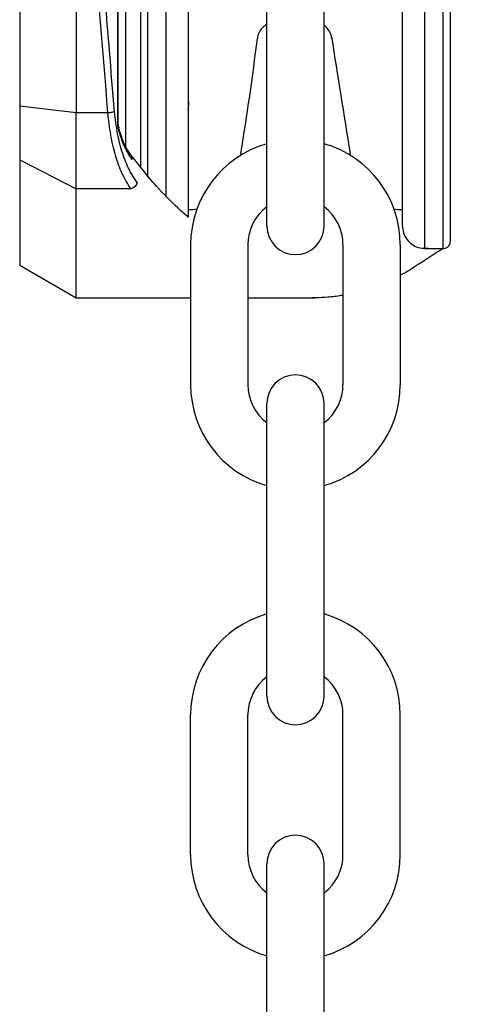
# Model space of a CAD drawing. Header units: inches. Extents: x 170 to 312, y 215 to 248.
# Tile 361 of 387: x 275.3518 to 275.4299, y 242.8226 to 242.9945. Entities that reach past the tile are written whole.
import ezdxf

# ---------------------------------------------------------------- set-up
doc = ezdxf.new("R2010")
doc.units = ezdxf.units.IN
doc.header["$LTSCALE"] = 0.25
doc.header["$MEASUREMENT"] = 0
doc.layers.add('ANNOTATIONS', color=1, linetype='Continuous')
doc.layers.add('STANDARD MOTOR LH', color=7, linetype='Continuous')
doc.styles.add('ROMANS', font='Romans', dxfattribs={"height": 0.09375})
doc.styles.get("Standard").update_dxf_attribs({"font": 'romans.shx'})
doc.dimstyles.get("Standard").update_dxf_attribs({"dimscale": 60, "dimtxt": 0.0833, "dimasz": 0.0833, "dimexe": 0.0833, "dimexo": 0.04, "dimgap": 0.09, "dimtad": 0, "dimtih": 1, "dimtoh": 1, "dimdec": 4, "dimzin": 1, "dimdsep": 46, "dimlunit": 4, "dimtxsty": 'Standard', "dimcen": 0.09, "dimclrt": 150, "dimadec": 4, "dimazin": 2, "dimtfac": 1, "dimtdec": 0, "dimtofl": 0, "dimtmove": 0, "dimatfit": 3, "dimfxl": 1, "dimtolj": 1, "dimtzin": 0, "dimlwd": -1, "dimlwe": -1, "dimarcsym": 1})

msp = doc.modelspace()

# ---------------------------------------------------------------- linework, layer by layer
at = {"layer": 'STANDARD MOTOR LH'}
for p, q in [((275.3689798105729, 242.9764260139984), (275.3689758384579, 243.240252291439)), ((275.3690776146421, 242.9764260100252), (275.3690736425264, 243.2402522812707)), ((275.3518492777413, 243.2372856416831), (275.351853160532, 242.9793922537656)), ((275.3741691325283, 243.1083381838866), (275.3741712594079, 242.967072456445)), ((275.3773679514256, 243.108338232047), (275.3773701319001, 242.963512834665)), ((275.4226458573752, 242.9545518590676), (275.4226435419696, 243.1083389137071)), ((275.4258446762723, 242.9545519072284), (275.4258423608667, 243.108338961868)), ((275.3616941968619, 243.0779160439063), (275.3616956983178, 242.9781900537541)), ((275.3703074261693, 243.0098653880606), (275.3703079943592, 242.9721261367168)), ((275.3950156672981, 242.9584832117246), (275.3950156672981, 243.0095194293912)), ((275.4050275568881, 242.9584832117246), (275.4050275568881, 243.0095194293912)), ((275.3950156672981, 242.9937503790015), (275.3943901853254, 242.993193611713)), ((275.4053577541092, 242.993157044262), (275.4050198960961, 242.9934577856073)), ((275.3934048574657, 242.9913911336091), (275.3933702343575, 242.9911725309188)), ((275.4063776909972, 242.9911359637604), (275.4063430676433, 242.9913545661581)), ((275.3616956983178, 242.9781900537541), (275.351853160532, 242.9793922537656)), ((275.351853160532, 242.9793922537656), (275.3518533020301, 242.9699940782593)), ((275.3672761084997, 242.9781902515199), (275.3616956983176, 242.978190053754)), ((275.3616958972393, 242.964977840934), (275.3616956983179, 242.9781900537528)), ((275.3690776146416, 242.9764260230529), (275.3689798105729, 242.9764260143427)), ((275.3691265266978, 242.9757588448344), (275.3690776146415, 242.9764260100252)), ((275.3690776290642, 242.9754680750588), (275.3691813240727, 242.974974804)), ((275.3691783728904, 242.9753884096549), (275.3691265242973, 242.9757588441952)), ((275.3518533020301, 242.9699940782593), (275.3616958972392, 242.9649778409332)), ((275.3518533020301, 242.9699940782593), (275.3518535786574, 242.9516211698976)), ((275.371252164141, 242.964977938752), (275.3616958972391, 242.964977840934)), ((275.3616961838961, 242.9459387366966), (275.361695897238, 242.9649778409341)), ((275.3817302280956, 242.9612746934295), (275.3813071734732, 242.9612746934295)), ((275.4187087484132, 242.961265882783), (275.4183129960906, 242.9612746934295)), ((275.3817071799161, 242.9551866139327), (275.3817071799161, 242.93076737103)), ((275.3917190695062, 242.9551866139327), (275.3917190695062, 242.93076737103)), ((275.40832415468, 242.9551866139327), (275.40832415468, 242.93076737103)), ((275.4183360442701, 242.9551866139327), (275.4183360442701, 242.93076737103)), ((275.4226458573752, 242.9545518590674), (275.4258446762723, 242.9545519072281)), ((275.3518535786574, 242.9516211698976), (275.3616961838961, 242.945938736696)), ((275.3616961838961, 242.9459387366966), (275.3817071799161, 242.9459390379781)), ((275.3917190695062, 242.9459391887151), (275.4033928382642, 242.945939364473)), ((275.3950156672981, 242.8764345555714), (275.3950156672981, 242.9274707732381)), ((275.4050275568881, 242.8764345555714), (275.4050275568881, 242.9274707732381)), ((275.3817071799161, 242.8487187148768), (275.3817071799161, 242.8731379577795)), ((275.3917190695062, 242.8487187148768), (275.3917190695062, 242.8731379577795)), ((275.40832415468, 242.8487187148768), (275.40832415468, 242.8731379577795)), ((275.4183360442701, 242.8487187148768), (275.4183360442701, 242.8731379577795)), ((275.3950156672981, 242.7960952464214), (275.3950156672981, 242.8471314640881)), ((275.4050275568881, 242.7960952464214), (275.4050275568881, 242.8471314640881))]:
    msp.add_line(p, q, dxfattribs=at)
at = {"layer": 'STANDARD MOTOR LH', "flags": 128}
for points in [[(275.3904873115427, 242.9711590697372), (275.3904204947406, 242.9707826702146)], [(275.4096178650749, 242.9707856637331), (275.4095559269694, 242.9711590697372)], [(275.3827959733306, 242.961407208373), (275.3821076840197, 242.9612839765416), (275.3817302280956, 242.9612746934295)], [(275.4183129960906, 242.9612746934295), (275.4179159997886, 242.9612849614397), (275.4172484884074, 242.9614037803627)]]:
    msp.add_lwpolyline(points, dxfattribs=at)
at = {"layer": 'STANDARD MOTOR LH'}
for centre, radius, start, end in [((275.3964196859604, 242.9909136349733), 0.003052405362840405, 131.673650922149, 171.0000000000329), ((275.4033282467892, 242.9908770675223), 0.003052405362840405, 8.999999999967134, 48.32634907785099), ((274.8881401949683, 243.0537361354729), 0.5090889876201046, 350.6650617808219, 352.9408896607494), ((286.6316190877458, 244.7683255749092), 11.36505649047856, 188.9946829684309, 189.0984230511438), ((275.4000216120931, 242.9551866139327), 0.01831443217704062, 105.8627163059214, 180), ((275.4000216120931, 242.9551866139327), 0.01831443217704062, 7.016709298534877e-15, 74.13728369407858), ((275.4000216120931, 242.9551866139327), 0.008302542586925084, 127.0808355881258, 180), ((275.4000216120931, 242.9551866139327), 0.008302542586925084, 7.016709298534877e-15, 52.91916441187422), ((275.4000216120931, 242.9584832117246), 0.005005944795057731, 180, 7.016709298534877e-15), ((275.4000216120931, 242.9274707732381), 0.005005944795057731, 7.016709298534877e-15, 180), ((275.4000216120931, 242.93076737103), 0.01831443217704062, 180, 254.1372836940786), ((275.4000216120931, 242.93076737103), 0.008302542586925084, 180, 232.9191644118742), ((275.4000216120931, 242.93076737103), 0.01831443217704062, 285.8627163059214, 7.016709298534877e-15), ((275.4000216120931, 242.93076737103), 0.008302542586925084, 307.0808355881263, 7.016709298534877e-15), ((275.4000216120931, 242.8731379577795), 0.01831443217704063, 105.8627163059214, 180), ((275.4000216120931, 242.8731379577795), 0.01831443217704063, 7.016709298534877e-15, 74.13728369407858), ((275.4000216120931, 242.8731379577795), 0.008302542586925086, 127.0808355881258, 180), ((275.4000216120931, 242.8731379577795), 0.008302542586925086, 7.016709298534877e-15, 52.91916441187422), ((275.4000216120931, 242.8764345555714), 0.005005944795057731, 180, 7.016709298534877e-15), ((275.4000216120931, 242.8471314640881), 0.005005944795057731, 7.016709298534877e-15, 180), ((275.4000216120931, 242.8487187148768), 0.01831443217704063, 180, 254.1372836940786), ((275.4000216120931, 242.8487187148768), 0.008302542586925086, 180, 232.9191644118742), ((275.4000216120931, 242.8487187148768), 0.01831443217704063, 285.8627163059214, 7.016709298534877e-15), ((275.4000216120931, 242.8487187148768), 0.008302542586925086, 307.0808355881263, 7.016709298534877e-15)]:
    msp.add_arc(centre, radius, start, end, dxfattribs=at)
for points, knots in [([(275.3684086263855, 242.9784504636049), (275.3672325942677, 242.9927047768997), (275.3648811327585, 243.0212060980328), (275.3629032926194, 243.0646732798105), (275.3626394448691, 243.0937853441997), (275.3625075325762, 243.1083400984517)], [0, 0, 0, 0, 0.3334667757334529, 0.6667626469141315, 0.9999999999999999, 0.9999999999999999, 0.9999999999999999, 0.9999999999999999]), ([(275.3729388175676, 243.1083381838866), (275.3729389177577, 243.1016835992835), (275.3729391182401, 243.0883676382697), (275.3729394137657, 243.0687389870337), (275.3729396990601, 243.0497898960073), (275.3729399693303, 243.031838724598), (275.3729402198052, 243.0152023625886), (275.3729404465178, 243.0001443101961), (275.3729406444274, 242.9869993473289), (275.3729408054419, 242.9763049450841), (275.3729408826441, 242.9711772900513), (275.3729409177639, 242.9688446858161)], [0, 0, 0, 0, 0.1131436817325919, 0.2264028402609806, 0.3395379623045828, 0.4526797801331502, 0.5659406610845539, 0.6790759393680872, 0.7922177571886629, 0.9054784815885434, 1, 1, 1, 1]), ([(275.3813049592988, 243.1083383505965), (275.3813050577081, 243.1018020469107), (275.3813052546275, 243.0887227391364), (275.3813055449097, 243.0694423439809), (275.3813058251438, 243.0508293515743), (275.3813060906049, 243.0331976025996), (275.3813063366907, 243.0168527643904), (275.3813065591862, 243.002074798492), (275.3813067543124, 242.9891147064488), (275.3813069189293, 242.9781810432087), (275.3813070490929, 242.9695357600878), (275.3813071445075, 242.9631984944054), (275.381307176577, 242.9610685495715), (275.3813071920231, 242.9600426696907), (275.3813071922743, 242.9600259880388), (275.3813071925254, 242.9600093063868), (275.3813071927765, 242.9599926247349)], [0, 0, 0, 0, 0.09147262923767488, 0.1830390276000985, 0.2745133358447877, 0.3659820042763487, 0.4575523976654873, 0.549026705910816, 0.6404955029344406, 0.7320658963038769, 0.8235400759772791, 0.9150087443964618, 1, 1, 1, 1.001382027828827, 1.001382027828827, 1.001382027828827, 1.001382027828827]), ([(275.4187087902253, 242.958488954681), (275.4187087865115, 242.9587355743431), (275.4187087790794, 242.9592291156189), (275.4187087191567, 242.963209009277), (275.4187086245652, 242.9694916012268), (275.4187084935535, 242.9781932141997), (275.4187083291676, 242.9891115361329), (275.4187081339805, 243.0020756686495), (275.4187079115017, 243.0168525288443), (275.418707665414, 243.0331974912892), (275.4187073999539, 243.0508291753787), (275.4187071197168, 243.0694423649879), (275.4187068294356, 243.0887226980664), (275.41870663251, 243.1018024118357), (275.4187065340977, 243.1083389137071)], [0, 0, 0, 0, 0.08329208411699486, 0.1666861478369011, 0.2499928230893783, 0.3332944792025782, 0.4166886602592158, 0.4999952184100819, 0.5832968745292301, 0.6666910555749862, 0.7499976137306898, 0.8332992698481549, 0.9166923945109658, 1, 1, 1, 1]), ([(275.4270749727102, 242.9557822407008), (275.427074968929, 242.9560333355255), (275.4270749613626, 242.956535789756), (275.4270749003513, 242.960587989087), (275.4270748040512, 242.9669840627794), (275.4270746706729, 242.9758428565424), (275.4270745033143, 242.9869586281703), (275.4270743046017, 243.0001569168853), (275.4270740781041, 243.0152006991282), (275.4270738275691, 243.0318410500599), (275.4270735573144, 243.0497911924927), (275.4270732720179, 243.0687404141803), (275.4270729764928, 243.0883690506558), (275.4270727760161, 243.1016846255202), (275.4270726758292, 243.1083389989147)], [0, 0, 0, 0, 0.08330560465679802, 0.1666989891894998, 0.2500000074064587, 0.3333056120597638, 0.416698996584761, 0.5000000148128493, 0.5833056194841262, 0.6666990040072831, 0.7500000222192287, 0.8333056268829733, 0.9166955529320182, 1, 1, 1, 1]), ([(275.3672761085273, 242.9781902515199), (275.3663472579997, 242.9891873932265), (275.3644932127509, 243.0111383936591), (275.362629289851, 243.0444594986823), (275.3620055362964, 243.0667794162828), (275.3616941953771, 243.0779202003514)], [0, 0, 0, 0, 0.3345923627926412, 0.6678678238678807, 1, 1, 1, 1]), ([(275.3813069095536, 242.9788042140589), (275.3813325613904, 242.9791977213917), (275.381368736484, 242.9797526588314), (275.3814205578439, 242.9800869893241), (275.3814356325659, 242.9801842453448)], [0, 0, 0, 0, 0.7091021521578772, 1, 1, 1, 1]), ([(275.371252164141, 242.9649779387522), (275.3707234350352, 242.9658058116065), (275.3697187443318, 242.9673789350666), (275.3685538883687, 242.9706959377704), (275.3677109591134, 242.9742812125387), (275.3674190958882, 242.9769048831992), (275.3672761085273, 242.9781902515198)], [0, 0, 0, 0, 0.2810912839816, 0.5341294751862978, 0.771764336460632, 1, 1, 1, 1]), ([(275.3684086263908, 242.978450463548), (275.3683560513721, 242.9784240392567), (275.3682476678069, 242.9783695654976), (275.3679746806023, 242.9782936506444), (275.367641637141, 242.9782288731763), (275.3673968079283, 242.9782029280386), (275.3672761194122, 242.9781901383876)], [0, 0, 0, 0, 0.2386369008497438, 0.4919507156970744, 0.7495571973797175, 1, 1, 1, 1]), ([(275.3723846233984, 242.9660640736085), (275.3719130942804, 242.966743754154), (275.3709704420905, 242.9681025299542), (275.3698100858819, 242.9710349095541), (275.3688884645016, 242.9744864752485), (275.3685685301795, 242.9771294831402), (275.3684086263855, 242.9784504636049)], [0, 0, 0, 0, 0.2503251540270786, 0.5004347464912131, 0.7503163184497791, 0.9999999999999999, 0.9999999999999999, 0.9999999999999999, 0.9999999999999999]), ([(275.3690776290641, 242.9754680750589), (275.3690489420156, 242.9756392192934), (275.3689974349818, 242.9759465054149), (275.3689852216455, 242.9762787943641), (275.3689798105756, 242.9764260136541)], [0, 0, 0, 0, 0.5569539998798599, 1, 1, 1, 1]), ([(275.3691265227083, 242.9757588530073), (275.3691452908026, 242.9757139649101), (275.3691829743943, 242.975623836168), (275.3691128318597, 242.9755201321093), (275.3690776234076, 242.9754680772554)], [0, 0, 0, 0, 0.4980441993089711, 1, 1, 1, 1]), ([(275.3691783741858, 242.9753884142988), (275.3692128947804, 242.9753296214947), (275.3692661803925, 242.9752388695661), (275.3692454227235, 242.9750931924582), (275.3692029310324, 242.9750147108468), (275.3691813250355, 242.9749748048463)], [0, 0, 0, 0, 0.474850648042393, 0.7329742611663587, 1, 1, 1, 1]), ([(275.3691813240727, 242.9749748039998), (275.3694321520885, 242.9741638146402), (275.3700528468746, 242.9721569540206), (275.3709207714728, 242.9708627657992), (275.371437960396, 242.9700915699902)], [0, 0, 0, 0, 0.4041084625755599, 1, 1, 1, 1]), ([(275.3713078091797, 242.9708057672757), (275.370893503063, 242.9714165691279), (275.370100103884, 242.9725862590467), (275.3695206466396, 242.9743914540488), (275.3692437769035, 242.9752539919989)], [0, 0, 0, 0, 0.5221912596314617, 1, 1, 1, 1]), ([(275.3813071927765, 242.9599926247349), (275.3807026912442, 242.9605066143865), (275.3788189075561, 242.9622100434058), (275.3753412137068, 242.96568259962), (275.3725653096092, 242.9692208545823), (275.3710106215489, 242.9712025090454)], [0.1268879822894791, 0.1268879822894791, 0.1268879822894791, 0.1268879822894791, 0.2762468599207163, 0.5946508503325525, 1, 1, 1, 1]), ([(275.3712843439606, 242.9708236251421), (275.3713338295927, 242.9707501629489), (275.3714269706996, 242.9706118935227), (275.3714640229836, 242.9703855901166), (275.3714610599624, 242.9702137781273), (275.3714441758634, 242.9701244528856), (275.3714379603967, 242.9700915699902)], [0, 0, 0, 0, 0.353410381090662, 0.6651836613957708, 0.8767455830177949, 1, 1, 1, 1]), ([(275.3723846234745, 242.966064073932), (275.3723504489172, 242.9659453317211), (275.3722789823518, 242.9656970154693), (275.3720165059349, 242.9653583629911), (275.3716602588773, 242.9650890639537), (275.3713865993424, 242.9650145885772), (275.371252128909, 242.9649779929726)], [0, 0, 0, 0, 0.2325810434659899, 0.486378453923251, 0.7476173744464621, 0.9999999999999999, 0.9999999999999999, 0.9999999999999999, 0.9999999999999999]), ([(275.4187087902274, 242.9584888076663), (275.4187448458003, 242.9580865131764), (275.4188198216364, 242.9572499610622), (275.4194351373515, 242.9560897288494), (275.4204421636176, 242.9551257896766), (275.4217683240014, 242.9545368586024), (275.4227309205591, 242.9545723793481), (275.4231867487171, 242.9545891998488)], [0, 0, 0, 0, 0.1796775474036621, 0.3736308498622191, 0.57235616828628, 0.7974934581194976, 1, 1, 1, 1]), ([(275.4258285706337, 242.9545649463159), (275.4258785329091, 242.9545612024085), (275.4260626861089, 242.9545474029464), (275.4263829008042, 242.9546544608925), (275.4267326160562, 242.9548931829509), (275.4269765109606, 242.955244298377), (275.4270674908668, 242.9555590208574), (275.4270734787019, 242.9557376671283), (275.4270749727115, 242.9557822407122)], [0, 0, 0, 0, 0.0771656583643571, 0.2844206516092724, 0.5041310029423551, 0.723841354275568, 0.9310963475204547, 1, 1, 1, 1]), ([(275.4258030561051, 242.9545519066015), (275.4244191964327, 242.9536491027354), (275.4230353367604, 242.9527462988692), (275.4216514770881, 242.9518434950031), (275.4211692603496, 242.9515289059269), (275.4200692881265, 242.9508113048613), (275.4189603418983, 242.9501897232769), (275.4183360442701, 242.949860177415)], [-0.1934736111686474, -0.1934736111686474, -0.1934736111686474, -0.1934736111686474, 0, 0, 0, 0.06741739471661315, 0.1537840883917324, 0.1537840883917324, 0.1537840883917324, 0.1537840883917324]), ([(275.40832415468, 242.9463619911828), (275.4082208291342, 242.9463442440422), (275.4073432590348, 242.9461982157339), (275.4057498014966, 242.9460053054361), (275.4040670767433, 242.9459389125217), (275.4031603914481, 242.9459377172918), (275.4029694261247, 242.9459393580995)], [0.610598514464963, 0.610598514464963, 0.610598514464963, 0.610598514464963, 0.6246357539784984, 0.7298042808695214, 0.8268099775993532, 0.8526950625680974, 0.8526950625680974, 0.8526950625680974, 0.8526950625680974])]:
    msp.add_open_spline(points, degree=3, knots=knots, dxfattribs=at)

# ---------------------------------------------------------------- leaders
at = {"layer": 'ANNOTATIONS', "has_arrowhead": 0}
msp.add_leader([(275.3580698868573, 242.7468904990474), (275.9258572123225, 243.1078123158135), (276.0216623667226, 243.1078123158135)], dimstyle='Standard', override={"dimtxt": 0.09375, "dimasz": 0.09375, "dimexe": 0.046875, "dimgap": 0.09, "dimtad": 0, "dimtih": 0, "dimtoh": 0, "dimtxsty": 'ROMANS'}, dxfattribs=at)

doc.saveas('drawing.dxf')
